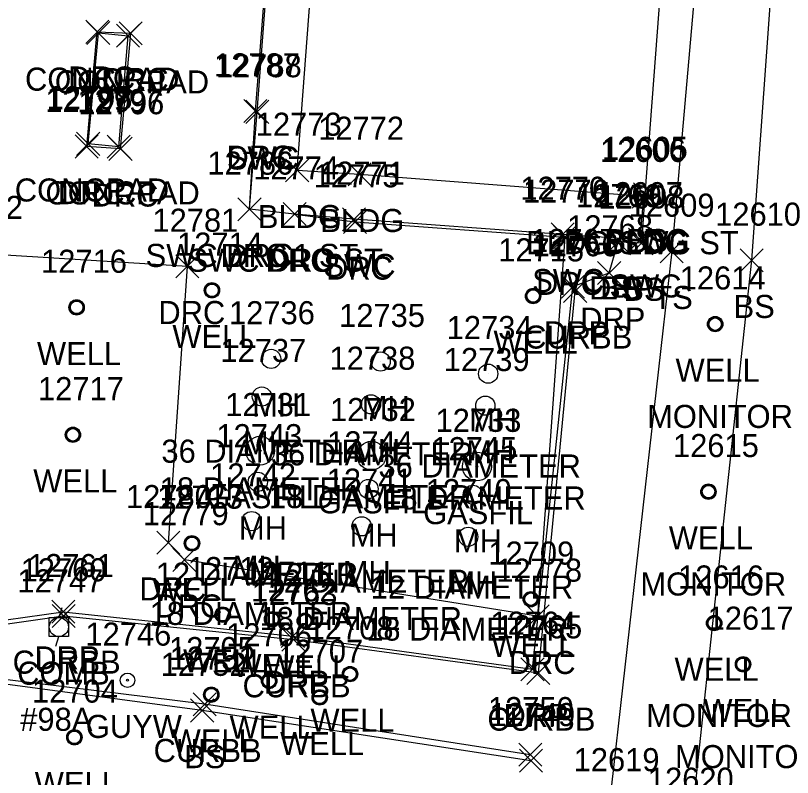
# Model space of a CAD drawing. Extents: x 1769141 to 1770817, y 735471 to 742405.
# Drawn here: x 1770070.1 to 1770137.4, y 741316.5 to 741382.5 of the extents above; entities that cross this region are included whole.
import ezdxf

# ---------------------------------------------------------------- set-up
doc = ezdxf.new("R2010")
doc.units = 0
for name, color, linetype in [('L_A', 7, 'Continuous'), ('L_I', 7, 'Continuous'), ('L_TIC', 7, 'Continuous'), ('LBC', 7, 'Continuous'), ('LELB', 7, 'Continuous'), ('LS', 7, 'Continuous'), ('R_A', 7, 'Continuous'), ('R_I', 7, 'Continuous'), ('R_TIC', 7, 'Continuous'), ('RC', 7, 'Continuous'), ('RDP', 7, 'Continuous'), ('RSW', 7, 'Continuous'), ('U_A', 7, 'Continuous'), ('U_C', 7, 'Continuous'), ('U_I', 7, 'Continuous'), ('UMFC', 7, 'Continuous'), ('UP', 7, 'Continuous'), ('UPGW', 7, 'Continuous'), ('UUMH', 7, 'Continuous'), ('UWW', 7, 'Continuous')]:
    doc.layers.add(name, color=color, linetype=linetype)

msp = doc.modelspace()

# ---------------------------------------------------------------- linework, layer by layer
at = {"layer": 'L_TIC'}
for points in [[(1770076.307, 741380.026), (1770078.307, 741382.026)], [(1770078.307, 741380.026), (1770076.307, 741382.026)], [(1770078.882, 741379.786), (1770080.882, 741381.786)], [(1770080.882, 741379.786), (1770078.882, 741381.786)], [(1770078.882, 741379.786), (1770080.882, 741381.786)], [(1770080.882, 741379.786), (1770078.882, 741381.786)], [(1770075.419, 741370.418), (1770077.419, 741372.418)], [(1770077.419, 741370.418), (1770075.419, 741372.418)], [(1770078.072, 741370.162), (1770080.072, 741372.162)], [(1770080.072, 741370.162), (1770078.072, 741372.162)], [(1770078.072, 741370.162), (1770080.072, 741372.162)], [(1770080.072, 741370.162), (1770078.072, 741372.162)], [(1770093.532, 741368.117), (1770095.532, 741370.117)], [(1770095.532, 741368.117), (1770093.532, 741370.117)], [(1770098.94, 741367.773), (1770100.94, 741369.773)], [(1770100.94, 741367.773), (1770098.94, 741369.773)], [(1770123.539, 741365.849), (1770125.539, 741367.849)], [(1770125.539, 741365.849), (1770123.539, 741367.849)], [(1770123.651, 741366.031), (1770125.651, 741368.031)], [(1770125.651, 741366.031), (1770123.651, 741368.031)], [(1770123.651, 741366.031), (1770125.651, 741368.031)], [(1770125.651, 741366.031), (1770123.651, 741368.031)], [(1770121.331, 741361.926), (1770123.331, 741363.926)], [(1770123.331, 741361.926), (1770121.331, 741363.926)], [(1770123.344, 741361.81), (1770125.344, 741363.81)], [(1770125.344, 741361.81), (1770123.344, 741363.81)], [(1770125.973, 741361.104), (1770127.973, 741363.104)], [(1770127.973, 741361.104), (1770125.973, 741363.104)], [(1770132.896, 741360.324), (1770134.896, 741362.324)], [(1770134.896, 741360.324), (1770132.896, 741362.324)], [(1770085.297, 741321.303), (1770087.297, 741323.303)], [(1770087.297, 741321.303), (1770085.297, 741323.303)], [(1770113.776, 741316.949), (1770115.776, 741318.949)], [(1770115.776, 741316.949), (1770113.776, 741318.949)]]:
    msp.add_lwpolyline(points, dxfattribs=at)
at = {"layer": 'LBC'}
msp.add_lwpolyline([(1770129.174, 741426.903), (1770124.651, 741367.031), (1770124.539, 741366.849), (1770099.94, 741368.773), (1770094.532, 741369.117), (1770099.055, 741429.142)], dxfattribs=at)
at = {"layer": 'LELB'}
for points in [[(1770132.625, 741426.127), (1770126.973, 741362.104), (1770121.56, 741314.041), (1770119.934, 741299.733)], [(1770138.331, 741423.155), (1770133.896, 741361.324), (1770128.632, 741312.346), (1770126.326, 741301.84), (1770135.836, 741298.8), (1770136.667, 741255.462), (1770145.27, 741202.692)], [(1770124.651, 741367.031), (1770124.344, 741362.81), (1770122.331, 741362.926)], [(1770114.776, 741317.949), (1770086.297, 741322.303), (1770064.865, 741325.154), (1770062.579, 741326.376)]]:
    msp.add_lwpolyline(points, dxfattribs=at)
at = {"layer": 'LS'}
for points in [[(1770079.072, 741371.162), (1770076.419, 741371.418), (1770077.307, 741381.026), (1770079.882, 741380.786)], [(1770079.072, 741371.162), (1770079.882, 741380.786)]]:
    msp.add_lwpolyline(points, dxfattribs=at)
at = {"layer": 'R_TIC'}
for points in [[(1770076.21, 741380.126), (1770078.21, 741382.126)], [(1770078.21, 741380.126), (1770076.21, 741382.126)], [(1770079.114, 741380.002), (1770081.114, 741382.002)], [(1770081.114, 741380.002), (1770079.114, 741382.002)], [(1770079.114, 741380.002), (1770081.114, 741382.002)], [(1770081.114, 741380.002), (1770079.114, 741382.002)], [(1770089.914, 741373.264), (1770091.914, 741375.264)], [(1770091.914, 741373.264), (1770089.914, 741375.264)], [(1770090.077, 741373.19), (1770092.077, 741375.19)], [(1770092.077, 741373.19), (1770090.077, 741375.19)], [(1770075.299, 741370.188), (1770077.299, 741372.188)], [(1770077.299, 741370.188), (1770075.299, 741372.188)], [(1770078.223, 741369.982), (1770080.223, 741371.982)], [(1770080.223, 741369.982), (1770078.223, 741371.982)], [(1770078.223, 741369.982), (1770080.223, 741371.982)], [(1770080.223, 741369.982), (1770078.223, 741371.982)], [(1770123.539, 741365.849), (1770125.539, 741367.849)], [(1770125.539, 741365.849), (1770123.539, 741367.849)], [(1770089.4, 741364.748), (1770091.4, 741366.748)], [(1770091.4, 741364.748), (1770089.4, 741366.748)], [(1770089.4, 741364.748), (1770091.4, 741366.748)], [(1770091.4, 741364.748), (1770089.4, 741366.748)], [(1770093.307, 741364.33), (1770095.307, 741366.33)], [(1770095.307, 741364.33), (1770093.307, 741366.33)], [(1770093.307, 741364.33), (1770095.307, 741366.33)], [(1770095.307, 741364.33), (1770093.307, 741366.33)], [(1770098.446, 741363.878), (1770100.446, 741365.878)], [(1770100.446, 741363.878), (1770098.446, 741365.878)], [(1770098.543, 741363.646), (1770100.543, 741365.646)], [(1770100.543, 741363.646), (1770098.543, 741365.646)], [(1770116.531, 741362.568), (1770118.531, 741364.568)], [(1770118.531, 741362.568), (1770116.531, 741364.568)], [(1770116.731, 741362.326), (1770118.731, 741364.326)], [(1770118.731, 741362.326), (1770116.731, 741364.326)], [(1770123.223, 741362.098), (1770125.223, 741364.098)], [(1770125.223, 741362.098), (1770123.223, 741364.098)], [(1770121.331, 741361.926), (1770123.331, 741363.926)], [(1770123.331, 741361.926), (1770121.331, 741363.926)], [(1770084.016, 741359.798), (1770086.016, 741361.798)], [(1770086.016, 741359.798), (1770084.016, 741361.798)], [(1770120.558, 741359.226), (1770122.558, 741361.226)], [(1770122.558, 741359.226), (1770120.558, 741361.226)], [(1770117.415, 741358.042), (1770119.415, 741360.042)], [(1770119.415, 741358.042), (1770117.415, 741360.042)], [(1770117.614, 741357.672), (1770119.614, 741359.672)], [(1770119.614, 741357.672), (1770117.614, 741359.672)], [(1770082.372, 741335.843), (1770084.372, 741337.843)], [(1770084.372, 741335.843), (1770082.372, 741337.843)], [(1770083.756, 741334.362), (1770085.756, 741336.362)], [(1770085.756, 741334.362), (1770083.756, 741336.362)], [(1770073.27, 741329.863), (1770075.27, 741331.863)], [(1770075.27, 741329.863), (1770073.27, 741331.863)], [(1770073.295, 741329.496), (1770075.295, 741331.496)], [(1770075.295, 741329.496), (1770073.295, 741331.496)], [(1770114.361, 741329.466), (1770116.361, 741331.466)], [(1770116.361, 741329.466), (1770114.361, 741331.466)], [(1770093.156, 741327.754), (1770095.156, 741329.754)], [(1770095.156, 741327.754), (1770093.156, 741329.754)], [(1770093.214, 741327.442), (1770095.214, 741329.442)], [(1770095.214, 741327.442), (1770093.214, 741329.442)], [(1770113.913, 741324.871), (1770115.913, 741326.871)], [(1770115.913, 741324.871), (1770113.913, 741326.871)], [(1770114.423, 741324.553), (1770116.423, 741326.553)], [(1770116.423, 741324.553), (1770114.423, 741326.553)], [(1770085.507, 741321.84), (1770087.507, 741323.84)], [(1770087.507, 741321.84), (1770085.507, 741323.84)], [(1770113.727, 741317.466), (1770115.727, 741319.466)], [(1770115.727, 741317.466), (1770113.727, 741319.466)]]:
    msp.add_lwpolyline(points, dxfattribs=at)
at = {"layer": 'RC'}
msp.add_lwpolyline([(1770114.727, 741318.466), (1770086.507, 741322.84), (1770064.955, 741325.501), (1770062.698, 741327.471), (1770064.358, 741329.104), (1770074.295, 741330.496), (1770094.214, 741328.442), (1770115.423, 741325.553), (1770118.614, 741358.672)], dxfattribs=at)
at = {"layer": 'RDP'}
for points in [[(1770094.307, 741365.33), (1770099.543, 741364.646), (1770117.731, 741363.326), (1770115.361, 741330.466), (1770084.756, 741335.362), (1770083.372, 741336.843), (1770085.016, 741360.798), (1770066.91, 741361.906), (1770065.436, 741363.333), (1770069.575, 741410.572), (1770071.17, 741411.81), (1770093.659, 741409.734)], [(1770090.4, 741365.748), (1770090.914, 741374.264), (1770093.659, 741409.734)], [(1770079.223, 741370.982), (1770076.299, 741371.188), (1770077.21, 741381.126), (1770080.114, 741381.002)], [(1770079.223, 741370.982), (1770080.114, 741381.002)], [(1770050.176, 741323.864), (1770062.579, 741326.376), (1770062.368, 741327.407), (1770064.35, 741329.456), (1770074.27, 741330.863), (1770094.156, 741328.754), (1770114.913, 741325.871), (1770118.415, 741359.042), (1770121.558, 741360.226), (1770122.331, 741362.926)]]:
    msp.add_lwpolyline(points, dxfattribs=at)
at = {"layer": 'RSW'}
msp.add_lwpolyline([(1770124.539, 741366.849), (1770124.223, 741363.098), (1770117.531, 741363.568), (1770099.446, 741364.878), (1770094.307, 741365.33), (1770090.4, 741365.748), (1770091.077, 741374.19), (1770093.749, 741409.758), (1770095.488, 741432.319), (1770099.415, 741432.078)], dxfattribs=at)
at = {"layer": 'UMFC'}
for p, q in [((1770091.315, 741344.826), (1770091.315, 741344.826)), ((1770100.963, 741344.387), (1770100.963, 741344.387)), ((1770110.104, 741343.452), (1770110.104, 741343.452))]:
    msp.add_line(p, q, dxfattribs=at)
for centre, radius in [((1770091.315, 741344.826), 1.25), ((1770100.963, 741344.387), 1.25), ((1770091.315, 741344.826), 0.0833), ((1770110.104, 741343.452), 1.25), ((1770100.963, 741344.387), 0.0833), ((1770110.104, 741343.452), 0.0833)]:
    msp.add_circle(centre, radius, dxfattribs=at)
at = {"layer": 'UP'}
for p, q in [((1770074.134, 741331.206), (1770073.884, 741330.373)), ((1770073.051, 741328.706), (1770073.051, 741330.373)), ((1770073.051, 741330.373), (1770074.718, 741330.373)), ((1770074.718, 741330.373), (1770074.718, 741328.706)), ((1770073.884, 741329.539), (1770073.884, 741329.539)), ((1770074.718, 741328.706), (1770073.051, 741328.706)), ((1770073.634, 741327.873), (1770073.884, 741328.706))]:
    msp.add_line(p, q, dxfattribs=at)
msp.add_circle((1770073.884, 741329.539), 0.833, dxfattribs=at)
at = {"layer": 'UPGW'}
for radius in [0.625, 0.0833]:
    msp.add_circle((1770079.831, 741324.923), radius, dxfattribs=at)
at = {"layer": 'UUMH'}
for p, q in [((1770092.272, 741352.781), (1770092.272, 741352.781)), ((1770093.105, 741352.781), (1770093.105, 741352.781)), ((1770101.755, 741352.549), (1770101.755, 741352.549)), ((1770102.588, 741352.549), (1770102.588, 741352.549)), ((1770111.073, 741351.495), (1770111.073, 741351.495)), ((1770111.906, 741351.495), (1770111.906, 741351.495)), ((1770091.47, 741349.512), (1770091.47, 741349.512)), ((1770092.303, 741349.512), (1770092.303, 741349.512)), ((1770100.92, 741348.839), (1770100.92, 741348.839)), ((1770101.753, 741348.839), (1770101.753, 741348.839)), ((1770110.827, 741348.723), (1770110.827, 741348.723)), ((1770111.661, 741348.723), (1770111.661, 741348.723)), ((1770091.121, 741342.123), (1770091.121, 741342.123)), ((1770091.955, 741342.123), (1770091.955, 741342.123)), ((1770100.714, 741341.504), (1770100.714, 741341.504)), ((1770101.547, 741341.504), (1770101.547, 741341.504)), ((1770109.748, 741340.997), (1770109.748, 741340.997)), ((1770110.582, 741340.997), (1770110.582, 741340.997)), ((1770090.583, 741338.719), (1770090.583, 741338.719)), ((1770091.417, 741338.719), (1770091.417, 741338.719)), ((1770100.111, 741338.269), (1770100.111, 741338.269)), ((1770100.944, 741338.269), (1770100.944, 741338.269)), ((1770109.349, 741337.361), (1770109.349, 741337.361)), ((1770110.182, 741337.361), (1770110.182, 741337.361))]:
    msp.add_line(p, q, dxfattribs=at)
for centre in [(1770092.272, 741352.781), (1770101.755, 741352.549), (1770111.073, 741351.495), (1770091.47, 741349.512), (1770100.92, 741348.839), (1770110.827, 741348.723), (1770091.121, 741342.123), (1770100.714, 741341.504), (1770109.748, 741340.997), (1770090.583, 741338.719), (1770100.111, 741338.269), (1770109.349, 741337.361)]:
    msp.add_circle(centre, 0.833, dxfattribs=at)
at = {"layer": 'UWW'}
for centre, radius in [((1770087.147, 741358.727), 0.667), ((1770087.147, 741358.727), 0.625), ((1770087.147, 741358.727), 0.583), ((1770087.147, 741358.727), 0.542), ((1770114.968, 741358.227), 0.667), ((1770114.968, 741358.227), 0.625), ((1770114.968, 741358.227), 0.583), ((1770114.968, 741358.227), 0.542), ((1770075.421, 741357.24), 0.667), ((1770075.421, 741357.24), 0.625), ((1770075.421, 741357.24), 0.583), ((1770075.421, 741357.24), 0.542), ((1770130.742, 741355.793), 0.667), ((1770130.742, 741355.793), 0.625), ((1770130.742, 741355.793), 0.583), ((1770130.742, 741355.793), 0.542), ((1770075.1, 741346.2), 0.667), ((1770075.1, 741346.2), 0.625), ((1770075.1, 741346.2), 0.583), ((1770075.1, 741346.2), 0.542), ((1770130.158, 741341.267), 0.667), ((1770130.158, 741341.267), 0.625), ((1770130.158, 741341.267), 0.583), ((1770130.158, 741341.267), 0.542), ((1770085.415, 741336.795), 0.667), ((1770085.415, 741336.795), 0.625), ((1770085.415, 741336.795), 0.583), ((1770085.415, 741336.795), 0.542), ((1770114.77, 741331.946), 0.667), ((1770114.77, 741331.946), 0.625), ((1770114.77, 741331.946), 0.583), ((1770114.77, 741331.946), 0.542), ((1770088.077, 741330.604), 0.667), ((1770088.077, 741330.604), 0.625), ((1770088.077, 741330.604), 0.583), ((1770088.077, 741330.604), 0.542), ((1770092.352, 741330.207), 0.667), ((1770092.352, 741330.207), 0.625), ((1770092.352, 741330.207), 0.583), ((1770092.352, 741330.207), 0.542), ((1770095.196, 741330.076), 0.667), ((1770095.196, 741330.076), 0.625), ((1770095.196, 741330.076), 0.583), ((1770095.196, 741330.076), 0.542), ((1770130.655, 741329.875), 0.667), ((1770130.655, 741329.875), 0.625), ((1770130.655, 741329.875), 0.583), ((1770130.655, 741329.875), 0.542), ((1770133.158, 741326.306), 0.667), ((1770133.158, 741326.306), 0.625), ((1770133.158, 741326.306), 0.583), ((1770133.158, 741326.306), 0.542), ((1770099.109, 741325.456), 0.667), ((1770099.109, 741325.456), 0.625), ((1770099.109, 741325.456), 0.583), ((1770099.109, 741325.456), 0.542), ((1770092.1, 741324.864), 0.667), ((1770092.1, 741324.864), 0.625), ((1770092.1, 741324.864), 0.583), ((1770092.1, 741324.864), 0.542), ((1770087.089, 741323.669), 0.667), ((1770087.089, 741323.669), 0.625), ((1770087.089, 741323.669), 0.583), ((1770087.089, 741323.669), 0.542), ((1770096.481, 741323.439), 0.667), ((1770096.481, 741323.439), 0.625), ((1770096.481, 741323.439), 0.583), ((1770096.481, 741323.439), 0.542), ((1770075.227, 741319.981), 0.667), ((1770075.227, 741319.981), 0.625), ((1770075.227, 741319.981), 0.583), ((1770075.227, 741319.981), 0.542)]:
    msp.add_circle(centre, radius, dxfattribs=at)

# ---------------------------------------------------------------- texts
at = {"layer": 'L_A'}
for s, p in [('CONCPAD', (1770070.953, 741376.026)), ('CONCPAD', (1770073.527, 741375.786)), ('CONCPAD', (1770073.527, 741375.786)), ('CONCPAD', (1770070.065, 741366.418)), ('CONCPAD', (1770072.717, 741366.162)), ('CONCPAD', (1770072.717, 741366.162)), ('BLDG', (1770091.123, 741364.117)), ('BLDG', (1770096.531, 741363.773)), ('BLDG', (1770121.241, 741362.031)), ('BS', (1770123.092, 741362.031)), ('BLDG', (1770121.13, 741361.849)), ('BS', (1770120.772, 741357.926)), ('BS', (1770122.785, 741357.81)), ('TS', (1770125.382, 741357.104)), ('BS', (1770132.337, 741356.324)), ('BS', (1770084.738, 741317.303))]:
    msp.add_text(s, height=2, dxfattribs=at).set_placement(p)
at = {"layer": 'L_I'}
for s, p in [('12798', (1770072.829, 741374.418)), ('12797', (1770075.481, 741374.162)), ('12797', (1770075.481, 741374.162)), ('12773', (1770090.942, 741372.117)), ('12772', (1770096.35, 741371.773)), ('12606', (1770120.768, 741369.849)), ('12605', (1770120.934, 741370.031)), ('12605', (1770120.934, 741370.031)), ('12769', (1770118.686, 741365.926)), ('12608', (1770120.627, 741365.81)), ('12609', (1770123.248, 741365.104)), ('12610', (1770130.739, 741364.324)), ('12752', (1770082.707, 741325.303)), ('12749', (1770111.178, 741320.949)), ('12619', (1770118.481, 741317.041)), ('12620', (1770124.908, 741315.346))]:
    msp.add_text(s, height=2, dxfattribs=at).set_placement(p)
at = {"layer": 'R_A'}
for s, p in [('DRC', (1770074.698, 741376.126)), ('DRC', (1770077.603, 741376.002)), ('DRC', (1770077.603, 741376.002)), ('SWC', (1770088.439, 741369.19)), ('DRC', (1770088.403, 741369.264)), ('DRC', (1770073.788, 741366.188)), ('DRC', (1770076.711, 741365.982)), ('DRC', (1770076.711, 741365.982)), ('BLDG SWC ST', (1770114.358, 741361.849)), ('SWC DRC1 ST', (1770081.4, 741360.748)), ('DRC', (1770087.888, 741360.748)), ('SWC DRC ST', (1770085.024, 741360.33)), ('DRC', (1770091.795, 741360.33)), ('SWC', (1770096.808, 741359.878)), ('DRC', (1770097.031, 741359.646)), ('SWC', (1770114.893, 741358.568)), ('DRC', (1770115.219, 741358.326)), ('SWC', (1770121.585, 741358.098)), ('DRP', (1770119.819, 741357.926)), ('DRC', (1770082.504, 741355.798)), ('DRP', (1770119.046, 741355.226)), ('DRP', (1770115.903, 741354.042)), ('CURBB', (1770114.196, 741353.672)), ('DRC', (1770080.86, 741331.843)), ('DRC', (1770082.245, 741330.362)), ('DRP', (1770071.759, 741325.863)), ('CURBB', (1770069.877, 741325.496)), ('DRC', (1770112.85, 741325.466)), ('DRP', (1770091.644, 741323.754)), ('CURBB', (1770089.797, 741323.442)), ('CURBB', (1770111.006, 741320.553)), ('DRP', (1770112.401, 741320.871)), ('CURBB', (1770082.09, 741317.84))]:
    msp.add_text(s, height=2, dxfattribs=at).set_placement(p)
at = {"layer": 'R_I'}
for s, p in [('12787', (1770087.324, 741377.264)), ('12788', (1770087.486, 741377.19)), ('12799', (1770072.701, 741374.188)), ('12796', (1770075.577, 741373.982)), ('12796', (1770075.577, 741373.982)), ('12606', (1770120.768, 741369.849)), ('12786', (1770086.754, 741368.748)), ('12786', (1770086.754, 741368.748)), ('12774', (1770090.717, 741368.33)), ('12774', (1770090.717, 741368.33)), ('12775', (1770095.952, 741367.646)), ('12771', (1770096.423, 741367.878)), ('12770', (1770113.854, 741366.568)), ('12776', (1770114.085, 741366.326)), ('12607', (1770120.506, 741366.098)), ('12769', (1770118.686, 741365.926)), ('12782', (1770063.32, 741364.906)), ('12781', (1770081.992, 741363.798)), ('12768', (1770117.92, 741363.226)), ('12767', (1770114.777, 741362.042)), ('12766', (1770114.921, 741361.672)), ('12780', (1770079.695, 741339.843)), ('12779', (1770081.158, 741338.362)), ('12761', (1770071.2, 741333.863)), ('12760', (1770070.571, 741333.496)), ('12778', (1770111.771, 741333.466)), ('12762', (1770090.519, 741331.754)), ('12763', (1770090.576, 741331.442)), ('12764', (1770111.275, 741328.871)), ('12765', (1770111.785, 741328.553)), ('12751', (1770083.484, 741325.84)), ('12750', (1770111.051, 741321.466))]:
    msp.add_text(s, height=2, dxfattribs=at).set_placement(p)
at = {"layer": 'U_A'}
for s, p in [('WELL', (1770083.714, 741353.727)), ('WELL', (1770111.535, 741353.227)), ('WELL', (1770071.988, 741352.24)), ('WELL', (1770127.309, 741350.793)), ('MH', (1770090.634, 741347.781)), ('MH', (1770100.117, 741347.549)), ('MH', (1770109.435, 741346.495)), ('MH', (1770089.832, 741344.512)), ('MH', (1770099.282, 741343.839)), ('MH', (1770109.19, 741343.723)), ('WELL', (1770071.667, 741341.2)), ('GASFIL', (1770086.654, 741339.826)), ('GASFIL', (1770096.302, 741339.387)), ('GASFIL', (1770105.443, 741338.452)), ('MH', (1770089.483, 741337.123)), ('MH', (1770099.076, 741336.504)), ('MH', (1770108.111, 741335.997)), ('WELL', (1770126.725, 741336.267)), ('MH', (1770088.945, 741333.719)), ('MH', (1770098.473, 741333.269)), ('WELL', (1770081.982, 741331.795)), ('MH', (1770107.711, 741332.361)), ('WELL', (1770111.337, 741326.946)), ('WELL', (1770084.644, 741325.604)), ('WELL', (1770088.919, 741325.207)), ('WELL', (1770091.763, 741325.076)), ('COMB', (1770070.27, 741324.539)), ('WELL', (1770127.222, 741324.875)), ('WELL', (1770129.725, 741321.306)), ('WELL', (1770095.676, 741320.456)), ('GUYW', (1770076.225, 741319.923)), ('WELL', (1770088.667, 741319.864)), ('WELL', (1770083.656, 741318.669)), ('WELL', (1770093.048, 741318.439)), ('WELL', (1770071.794, 741314.981))]:
    msp.add_text(s, height=2, dxfattribs=at).set_placement(p)
at = {"layer": 'U_C'}
for s, p in [('MONITOR', (1770124.845, 741346.793)), ('36 DIAMETER', (1770082.768, 741343.781)), ('36 DIAMETER', (1770092.251, 741343.549)), ('36 DIAMETER', (1770101.569, 741342.495)), ('18 DIAMETER', (1770082.628, 741340.512)), ('18 DIAMETER', (1770092.078, 741339.839)), ('18 DIAMETER', (1770101.985, 741339.723)), ('12 DIAMETER', (1770082.279, 741333.123)), ('12 DIAMETER', (1770091.872, 741332.504)), ('12 DIAMETER', (1770100.906, 741331.997)), ('MONITOR', (1770124.26, 741332.267)), ('18 DIAMETER', (1770081.741, 741329.719)), ('18 DIAMETER', (1770091.269, 741329.269)), ('18 DIAMETER', (1770100.507, 741328.361)), ('#98A', (1770070.538, 741320.539)), ('MONITOR', (1770124.758, 741320.875)), ('MONITOR', (1770127.261, 741317.306))]:
    msp.add_text(s, height=2, dxfattribs=at).set_placement(p)
at = {"layer": 'U_I'}
for s, p in [('12714', (1770084.124, 741361.727)), ('12715', (1770111.944, 741361.227)), ('12716', (1770072.343, 741360.24)), ('12614', (1770127.672, 741358.793)), ('12736', (1770088.626, 741355.781)), ('12735', (1770098.164, 741355.549)), ('12734', (1770107.482, 741354.495)), ('12737', (1770087.88, 741352.512)), ('12738', (1770097.329, 741351.839)), ('12739', (1770107.229, 741351.723)), ('12717', (1770072.077, 741349.2)), ('12731', (1770088.292, 741347.826)), ('12732', (1770097.373, 741347.387)), ('12733', (1770106.514, 741346.452)), ('12743', (1770087.531, 741345.123)), ('12744', (1770097.123, 741344.504)), ('12745', (1770106.158, 741343.997)), ('12615', (1770127.087, 741344.267)), ('12742', (1770086.993, 741341.719)), ('12741', (1770097.088, 741341.269)), ('12713', (1770082.392, 741339.795)), ('12740', (1770105.672, 741340.361)), ('12709', (1770111.093, 741334.946)), ('12712', (1770085.054, 741333.604)), ('12711', (1770089.896, 741333.207)), ('12710', (1770092.086, 741333.076)), ('12747', (1770070.294, 741332.539)), ('12616', (1770127.529, 741332.875)), ('12617', (1770130.088, 741329.306)), ('12708', (1770095.44, 741328.456)), ('12746', (1770076.185, 741327.923)), ('12706', (1770088.376, 741327.864)), ('12705', (1770083.42, 741326.669)), ('12707', (1770092.812, 741326.439)), ('12704', (1770071.558, 741322.981))]:
    msp.add_text(s, height=2, dxfattribs=at).set_placement(p)

doc.saveas('drawing.dxf')
